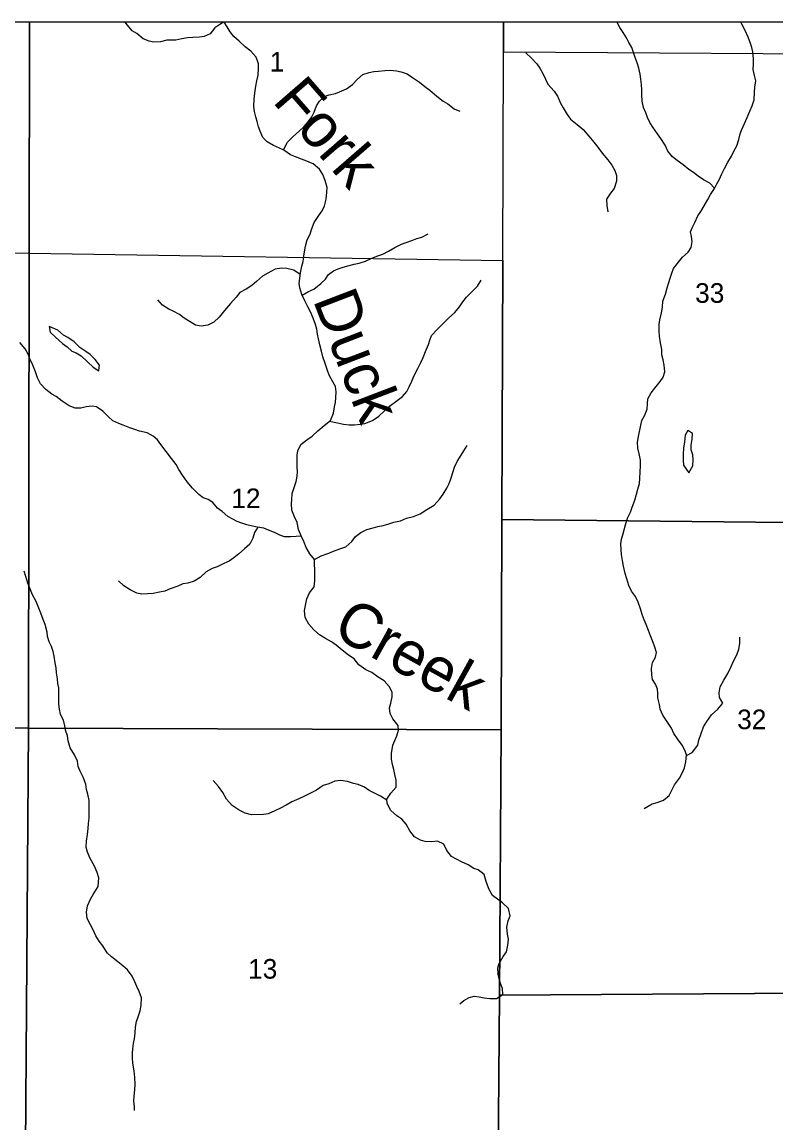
# Model space of a CAD drawing. Extents: x -10 to 158, y 8 to 33.
# Drawn here: x 5.456 to 7.061, y 18.554 to 20.9 of the extents above; entities that cross this region are included whole.
import ezdxf

# ---------------------------------------------------------------- set-up
doc = ezdxf.new("R2010")
doc.units = 0
for name, color, linetype in [('GM_X_Corporation', 7, 'Continuous'), ('GM_X_Minor_Lake', 7, 'Continuous'), ('GM_X_Minor_River', 7, 'Continuous'), ('GM_X_Minor_River_Text', 7, 'Continuous'), ('GM_X_Section_Text', 7, 'Continuous')]:
    doc.layers.add(name, color=color, linetype=linetype)

msp = doc.modelspace()

# ---------------------------------------------------------------- linework, layer by layer
at = {"layer": 'GM_X_Corporation'}
for points in [[(5.4715, 20.9), (4.4126, 20.9), (4.4129, 20.4084), (5.4711, 20.4076)], [(6.4812, 20.9), (5.4715, 20.9), (5.4711, 20.4076), (6.4797, 20.3917), (6.481, 20.8366)], [(7.3671, 20.9), (6.4812, 20.9), (6.481, 20.8366), (7.3663, 20.8309)], [(7.3663, 20.8309), (7.3548, 19.8303), (6.4778, 19.84), (6.4797, 20.3917), (6.481, 20.8366)], [(5.4711, 20.4076), (5.4696, 19.3951), (4.4084, 19.4053), (4.4129, 20.4084)], [(6.4797, 20.3917), (6.4778, 19.84), (6.4758, 19.3913), (5.4696, 19.3951), (5.4711, 20.4076)], [(7.3548, 19.8303), (7.3418, 18.8315), (6.4726, 18.8258), (6.4758, 19.3913), (6.4778, 19.84)], [(5.4696, 19.3951), (5.4623, 18.3997), (4.4097, 18.3961), (4.4084, 19.4053)], [(6.4758, 19.3913), (6.4726, 18.8258), (6.4692, 18.3911), (5.4623, 18.3997), (5.4696, 19.3951)], [(7.3418, 18.8315), (7.332, 17.8222), (6.4651, 17.8343), (6.4692, 18.3911), (6.4726, 18.8258)]]:
    msp.add_lwpolyline(points, close=True, dxfattribs=at)
at = {"layer": 'GM_X_Minor_Lake'}
for points in [[(5.5135, 20.2508), (5.5155, 20.2387), (5.5269, 20.2281), (5.5417, 20.215), (5.5516, 20.2074), (5.5615, 20.1988), (5.571, 20.195), (5.5813, 20.1883), (5.595, 20.1759), (5.6068, 20.1642), (5.6194, 20.1563), (5.62, 20.1636)], [(5.62, 20.1636), (5.6204, 20.1688), (5.6116, 20.1805), (5.6009, 20.1914), (5.5914, 20.1975), (5.5785, 20.2061), (5.5663, 20.2185), (5.5534, 20.2275), (5.5439, 20.2324), (5.5317, 20.2433), (5.5135, 20.2508)], [(6.8772, 20.0273), (6.8737, 20.0297), (6.8681, 20.0194), (6.8663, 20.0054), (6.8641, 19.9921), (6.8634, 19.9788), (6.8635, 19.9659), (6.8643, 19.9557), (6.8754, 19.9395)], [(6.8754, 19.9395), (6.884, 19.9543), (6.8847, 19.9672), (6.8839, 19.9778), (6.8808, 19.988), (6.8807, 19.9979), (6.8825, 20.0108), (6.8832, 20.0233), (6.8772, 20.0273)]]:
    msp.add_lwpolyline(points, dxfattribs=at)
at = {"layer": 'GM_X_Minor_River'}
msp.add_line((5.8869, 20.8992), (5.8882, 20.9), dxfattribs=at)
for points in [[(5.8846, 20.9), (5.8765, 20.8945), (5.8663, 20.8876), (5.8565, 20.875), (5.8437, 20.8688), (5.8335, 20.8676), (5.8191, 20.8672), (5.8078, 20.8663), (5.7957, 20.864), (5.7832, 20.8613), (5.7643, 20.8615), (5.7503, 20.858), (5.7363, 20.8568), (5.7265, 20.859), (5.7136, 20.8642), (5.7002, 20.8755), (5.6903, 20.8815), (5.6804, 20.8936), (5.6751, 20.9)], [(6.1064, 20.1571), (6.1014, 20.1719), (6.096, 20.1863), (6.0936, 20.1984), (6.0901, 20.212), (6.087, 20.2249), (6.0851, 20.2344), (6.0831, 20.2454), (6.0804, 20.2552), (6.0757, 20.2685), (6.07, 20.2821), (6.0642, 20.293), (6.0581, 20.3059), (6.0515, 20.3191), (6.0473, 20.3335), (6.0457, 20.343), (6.0471, 20.3536), (6.0486, 20.3654), (6.0515, 20.3798), (6.0541, 20.3897), (6.0559, 20.4007), (6.057, 20.4102), (6.0595, 20.4223), (6.0632, 20.4356), (6.0692, 20.4478), (6.0721, 20.4577), (6.0781, 20.4725), (6.0878, 20.4874), (6.095, 20.4976), (6.0998, 20.5079), (6.1031, 20.5224), (6.1049, 20.5375), (6.1052, 20.547), (6.1013, 20.5625), (6.0963, 20.575), (6.0894, 20.5864), (6.0757, 20.5976), (6.0624, 20.6033), (6.051, 20.6074), (6.0378, 20.6126), (6.0275, 20.6171), (6.0134, 20.6272), (6.0036, 20.6309), (5.991, 20.6369), (5.9777, 20.6444), (5.9686, 20.6542), (5.9624, 20.6671), (5.959, 20.6769), (5.9566, 20.6879), (5.9535, 20.6977), (5.9508, 20.7095), (5.9492, 20.7201), (5.9502, 20.7356), (5.9517, 20.7482), (5.9534, 20.7634), (5.9556, 20.7748), (5.9582, 20.7869), (5.9592, 20.8017), (5.9595, 20.8112), (5.9545, 20.8248), (5.9431, 20.8376), (5.9309, 20.8474), (5.918, 20.8591), (5.9069, 20.8693), (5.8989, 20.8791), (5.8924, 20.8896), (5.8864, 20.9)], [(6.9304, 20.5458), (6.9203, 20.5568), (6.907, 20.5639), (6.8956, 20.5718), (6.8857, 20.5793), (6.8755, 20.5857), (6.864, 20.5959), (6.8507, 20.6049), (6.8408, 20.6128), (6.8309, 20.6249), (6.8251, 20.6377), (6.816, 20.6517), (6.8087, 20.6619), (6.7991, 20.6759), (6.793, 20.6857), (6.788, 20.6963), (6.7842, 20.7065), (6.7795, 20.7175), (6.7764, 20.7311), (6.7759, 20.7451), (6.7759, 20.755), (6.775, 20.7667), (6.7738, 20.7785), (6.7722, 20.7891), (6.7695, 20.8016), (6.7656, 20.8133), (6.7614, 20.8243), (6.7579, 20.8353), (6.754, 20.8459), (6.7479, 20.8565), (6.7433, 20.8663), (6.7356, 20.878), (6.7288, 20.8882), (6.7234, 20.8992), (6.7229, 20.9)], [(6.874, 20.4097), (6.8808, 20.4196), (6.8826, 20.4325), (6.8814, 20.4432), (6.8794, 20.4526), (6.8835, 20.4625), (6.8887, 20.4728), (6.8951, 20.4869), (6.9011, 20.4964), (6.9085, 20.5082), (6.916, 20.5219), (6.922, 20.5325), (6.9302, 20.5455), (6.9351, 20.555), (6.9407, 20.5653), (6.9452, 20.5748), (6.9515, 20.5877), (6.9586, 20.601), (6.9668, 20.6144), (6.9724, 20.6262), (6.9777, 20.6364), (6.9821, 20.6497), (6.985, 20.6615), (6.9888, 20.671), (6.994, 20.684), (6.9999, 20.6965), (7.0059, 20.7102), (7.0104, 20.7212), (7.0148, 20.7345), (7.0155, 20.7505), (7.0161, 20.7615), (7.0187, 20.7748), (7.0156, 20.7857), (7.0129, 20.7986), (7.0135, 20.8111), (7.0134, 20.8218), (7.0118, 20.8362), (7.0099, 20.846), (7.0064, 20.8566), (7.0018, 20.8679), (6.996, 20.8816), (6.9887, 20.8952), (6.9863, 20.9)], [(6.5289, 20.8342), (6.5404, 20.8229), (6.5518, 20.8112), (6.5583, 20.8014), (6.5648, 20.79), (6.5702, 20.7779), (6.5756, 20.7674), (6.5886, 20.7523), (6.5962, 20.7421), (6.6027, 20.7273), (6.6081, 20.7171), (6.6169, 20.7031), (6.6238, 20.6933), (6.6382, 20.6817), (6.6504, 20.6707), (6.6626, 20.6564), (6.6733, 20.6436), (6.6821, 20.6334), (6.6909, 20.6206), (6.7031, 20.6066), (6.7115, 20.5949), (6.718, 20.5832), (6.7219, 20.5726), (6.7216, 20.5605), (6.7164, 20.5453), (6.7089, 20.5353), (6.7007, 20.5224), (6.7011, 20.5088), (6.7031, 20.4955)], [(6.0121, 20.6277), (6.0213, 20.6439), (6.0337, 20.6569), (6.0461, 20.6672), (6.0562, 20.6772), (6.0649, 20.6875), (6.0731, 20.6981), (6.0776, 20.7076), (6.0824, 20.7213), (6.0888, 20.7316), (6.1001, 20.7412), (6.1099, 20.745), (6.1235, 20.7478), (6.1367, 20.7532), (6.1469, 20.7578), (6.1597, 20.767), (6.1694, 20.7773), (6.1815, 20.788), (6.1951, 20.7922), (6.2049, 20.7942), (6.2147, 20.7954), (6.2283, 20.7966), (6.2404, 20.7974), (6.2533, 20.796), (6.2632, 20.7938), (6.2761, 20.7897), (6.2875, 20.7818), (6.3023, 20.772), (6.3137, 20.7626), (6.3244, 20.7551), (6.3388, 20.7423), (6.3525, 20.7314), (6.3621, 20.7254), (6.3761, 20.7149), (6.3883, 20.71)], [(6.0523, 20.3176), (6.0659, 20.3253), (6.0772, 20.3307), (6.0922, 20.3425), (6.102, 20.3521), (6.1084, 20.3616), (6.1186, 20.37), (6.1291, 20.3739), (6.1393, 20.3777), (6.1522, 20.3812), (6.1631, 20.3836), (6.1733, 20.3859), (6.1869, 20.3901), (6.199, 20.3963), (6.2111, 20.4009), (6.2243, 20.4052), (6.2363, 20.4117), (6.2495, 20.4194), (6.2635, 20.4263), (6.2737, 20.4302), (6.2861, 20.4344), (6.2967, 20.4383), (6.3069, 20.4414), (6.3205, 20.4483)], [(6.7808, 19.2238), (6.7979, 19.2336), (6.8085, 19.2367), (6.822, 19.2413), (6.8337, 19.2516), (6.8389, 19.2611), (6.8449, 19.2741), (6.8562, 19.2882), (6.8625, 19.3007), (6.8666, 19.3102), (6.8692, 19.3235), (6.8709, 19.3383), (6.8671, 19.3482), (6.8617, 19.3587), (6.8518, 19.3719), (6.8441, 19.3833), (6.8388, 19.395), (6.83, 19.4078), (6.8204, 19.4226), (6.815, 19.4358), (6.813, 19.4453), (6.8099, 19.4593), (6.8099, 19.4688), (6.8087, 19.4782), (6.8044, 19.4885), (6.7987, 19.4987), (6.7967, 19.5089), (6.7962, 19.5218), (6.7984, 19.5347), (6.8044, 19.5461), (6.8066, 19.556), (6.8035, 19.5677), (6.7996, 19.5779), (6.7942, 19.5915), (6.7896, 19.6033), (6.7846, 19.6161), (6.7807, 19.626), (6.7765, 19.6373), (6.773, 19.6491), (6.768, 19.6638), (6.7619, 19.6759), (6.7534, 19.6872), (6.7481, 19.699), (6.7438, 19.713), (6.7399, 19.7247), (6.7364, 19.7402), (6.7345, 19.752), (6.7321, 19.7648), (6.7316, 19.7755), (6.7312, 19.7876), (6.7322, 19.7975), (6.7352, 19.8073), (6.7382, 19.818), (6.7411, 19.8282), (6.7448, 19.8423), (6.7515, 19.8556), (6.7548, 19.8663), (6.7604, 19.8811), (6.7641, 19.894), (6.7674, 19.9046), (6.7708, 19.9164), (6.7714, 19.927), (6.7721, 19.9411), (6.7731, 19.9544), (6.7731, 19.9661), (6.7707, 19.9767), (6.7668, 19.9919), (6.7664, 20.0044), (6.7682, 20.0169), (6.7733, 20.0405), (6.7759, 20.0507), (6.7815, 20.0606), (6.7871, 20.0747), (6.7877, 20.0861), (6.7884, 20.0967), (6.7955, 20.1096), (6.8034, 20.1199), (6.8147, 20.1336), (6.821, 20.1432), (6.8244, 20.1546), (6.8235, 20.1686), (6.8208, 20.1803), (6.8184, 20.1909), (6.818, 20.2023), (6.8156, 20.2159), (6.8136, 20.2303), (6.8128, 20.2417), (6.8123, 20.2554), (6.8141, 20.2656), (6.8178, 20.28), (6.8196, 20.2922), (6.8207, 20.3047), (6.8258, 20.3203), (6.8299, 20.3332), (6.8332, 20.3446), (6.8362, 20.3541), (6.8395, 20.3644), (6.8432, 20.3746), (6.8534, 20.388), (6.862, 20.3987), (6.874, 20.4097)], [(6.0482, 20.362), (6.0341, 20.371), (6.0194, 20.3747), (6.008, 20.3753), (5.9948, 20.3734), (5.9793, 20.3649), (5.9676, 20.358), (5.9548, 20.3469), (5.9451, 20.3385), (5.933, 20.3309), (5.9194, 20.3236), (5.9119, 20.3137), (5.8999, 20.3003), (5.8868, 20.2854), (5.8755, 20.2713), (5.8642, 20.2603), (5.851, 20.2541), (5.8374, 20.2521), (5.8249, 20.2536), (5.8139, 20.2607), (5.8006, 20.269), (5.7907, 20.2765), (5.7774, 20.284), (5.7679, 20.2877), (5.755, 20.2964), (5.7451, 20.308)], [(6.1103, 20.0493), (6.1273, 20.0458), (6.1405, 20.0432), (6.1526, 20.0418), (6.1636, 20.0415), (6.1757, 20.0431), (6.1855, 20.0446), (6.2022, 20.0508), (6.2157, 20.06), (6.2274, 20.0715), (6.2383, 20.081), (6.2518, 20.0913), (6.2661, 20.102), (6.2751, 20.1127), (6.28, 20.1222), (6.2856, 20.1344), (6.29, 20.1451), (6.2983, 20.1614), (6.305, 20.174), (6.3098, 20.185), (6.315, 20.1979), (6.321, 20.2124), (6.324, 20.2219), (6.328, 20.2318), (6.3397, 20.2447), (6.3521, 20.257), (6.3637, 20.2688), (6.3773, 20.2806), (6.387, 20.2928), (6.3945, 20.3035), (6.402, 20.3138), (6.4122, 20.3237), (6.4257, 20.3371), (6.4332, 20.35)], [(6.0506, 19.8043), (6.0283, 19.8028), (6.0147, 19.8031), (6.0048, 19.8064), (5.993, 19.8117), (5.9805, 19.8169), (5.9703, 19.8214), (5.9562, 19.8236), (5.9464, 19.8254), (5.9343, 19.8284), (5.9236, 19.8321), (5.9141, 19.8351), (5.9047, 19.8403), (5.8936, 19.8459), (5.8815, 19.8565), (5.8719, 19.8636), (5.862, 19.8757), (5.8521, 19.8821), (5.8415, 19.8858), (5.832, 19.8929), (5.8187, 19.9065), (5.8076, 19.9197), (5.7973, 19.9341), (5.7896, 19.9465), (5.7839, 19.9571), (5.7736, 19.9699), (5.7625, 19.9843), (5.7514, 19.9994), (5.7441, 20.0092), (5.7346, 20.0175), (5.7221, 20.0246), (5.7058, 20.0283), (5.6959, 20.0316), (5.6853, 20.035), (5.6713, 20.041), (5.6618, 20.0443), (5.6492, 20.0503), (5.6397, 20.0586), (5.6275, 20.0703), (5.6142, 20.0796), (5.6047, 20.0815), (5.5923, 20.0799), (5.5809, 20.0768), (5.5688, 20.0767), (5.5559, 20.0819), (5.5411, 20.0921), (5.5282, 20.1019), (5.5187, 20.1067), (5.5061, 20.1169), (5.4947, 20.1289), (5.4885, 20.1418), (5.4839, 20.1547), (5.4785, 20.1687), (5.4723, 20.1819), (5.4685, 20.1921), (5.462, 20.2038), (5.4509, 20.217)], [(6.4441, 19.0684), (6.4398, 19.0833), (6.4272, 19.0931), (6.4177, 19.0957), (6.4056, 19.1036), (6.3912, 19.1103), (6.3809, 19.1156), (6.3703, 19.1212), (6.3603, 19.134), (6.3542, 19.1476), (6.3401, 19.1544), (6.3284, 19.1524), (6.3144, 19.1531), (6.3042, 19.1564), (6.2916, 19.1635), (6.2817, 19.176), (6.2737, 19.1904), (6.2645, 19.2013), (6.2538, 19.2084), (6.2409, 19.2197), (6.2332, 19.2341), (6.2324, 19.2436), (6.241, 19.2565), (6.2527, 19.2695), (6.2526, 19.2843), (6.2498, 19.296), (6.2471, 19.3066), (6.2444, 19.3176), (6.2424, 19.329), (6.2423, 19.3411), (6.2456, 19.3586), (6.2493, 19.3685), (6.2538, 19.3783), (6.2575, 19.3905), (6.257, 19.4004), (6.2452, 19.4147), (6.2395, 19.4264), (6.2382, 19.4385), (6.2408, 19.4484), (6.2441, 19.4621), (6.2437, 19.472), (6.2372, 19.4837), (6.2265, 19.4957), (6.2143, 19.504), (6.2006, 19.5134), (6.1877, 19.519), (6.1729, 19.5303), (6.1626, 19.5427), (6.1512, 19.5506), (6.1371, 19.5615), (6.1245, 19.5721), (6.1146, 19.5792), (6.1017, 19.586), (6.0892, 19.5938), (6.077, 19.6048), (6.0663, 19.6168), (6.0583, 19.6308), (6.0574, 19.6456), (6.0592, 19.6566), (6.0618, 19.6706), (6.0681, 19.6836), (6.0775, 19.6965), (6.0789, 19.7091), (6.0792, 19.7208), (6.0791, 19.7322), (6.0786, 19.7447), (6.0786, 19.7542), (6.0683, 19.7663), (6.061, 19.7799), (6.056, 19.7927), (6.0502, 19.8052), (6.0445, 19.8185), (6.0417, 19.8332), (6.0359, 19.8457), (6.0305, 19.8597), (6.0297, 19.873), (6.03, 19.8825), (6.0307, 19.8954), (6.0344, 19.906), (6.0396, 19.9204), (6.0418, 19.9318), (6.0425, 19.9421), (6.0416, 19.9516), (6.0415, 19.9641), (6.0418, 19.9766), (6.0433, 19.9861), (6.0496, 19.9994), (6.0624, 20.0097), (6.0737, 20.0174), (6.0857, 20.0288), (6.0993, 20.0403), (6.1125, 20.051), (6.1188, 20.0666), (6.121, 20.0795), (6.1232, 20.0894), (6.1242, 20.1), (6.1245, 20.1121), (6.1229, 20.1231), (6.1176, 20.1329), (6.1099, 20.1473), (6.1064, 20.1571)], [(6.0785, 19.7543), (6.0925, 19.7623), (6.1091, 19.7677), (6.119, 19.7719), (6.1325, 19.7773), (6.1454, 19.7816), (6.1578, 19.7926), (6.166, 19.8033), (6.177, 19.8117), (6.1902, 19.8186), (6.2034, 19.8221), (6.2136, 19.8248), (6.2245, 19.8272), (6.2344, 19.8299), (6.2476, 19.8338), (6.2616, 19.8369), (6.2744, 19.8423), (6.2895, 19.8462), (6.3038, 19.852), (6.3174, 19.8608), (6.3332, 19.87), (6.3456, 19.8837), (6.3527, 19.8936), (6.3606, 19.9066), (6.3651, 19.9165), (6.3695, 19.9283), (6.374, 19.9419), (6.3766, 19.9514), (6.3822, 19.9632), (6.3908, 19.9766), (6.3964, 19.9861), (6.4035, 19.9975)], [(5.9576, 19.8234), (5.951, 19.8122), (5.9473, 19.8), (5.941, 19.7874), (5.9297, 19.7775), (5.9173, 19.7664), (5.9064, 19.758), (5.8966, 19.7511), (5.8853, 19.7461), (5.8713, 19.7388), (5.8607, 19.7353), (5.8475, 19.7284), (5.8347, 19.7162), (5.8219, 19.7082), (5.8087, 19.7039), (5.7978, 19.7023), (5.7872, 19.6977), (5.7713, 19.6919), (5.7596, 19.6869), (5.7483, 19.6849), (5.7347, 19.6818), (5.723, 19.6814), (5.7109, 19.6805), (5.7003, 19.6824), (5.6862, 19.6895), (5.6725, 19.6985), (5.6607, 19.7087)], [(5.618, 19.0575), (5.6194, 19.0762), (5.6159, 19.0875), (5.6101, 19.1008), (5.6009, 19.117), (5.5951, 19.131), (5.592, 19.1412), (5.5931, 19.1541), (5.5949, 19.1685), (5.5963, 19.1811), (5.5974, 19.1917), (5.5984, 19.2031), (5.5983, 19.2167), (5.5986, 19.227), (5.5985, 19.241), (5.5954, 19.2546), (5.5931, 19.2645), (5.5911, 19.2755), (5.5861, 19.2902), (5.5792, 19.3035), (5.5749, 19.3133), (5.5737, 19.3243), (5.5672, 19.3383), (5.5584, 19.3534), (5.5537, 19.3678), (5.5521, 19.3788), (5.5483, 19.3909), (5.5467, 19.4003), (5.544, 19.4117), (5.5374, 19.4242), (5.5355, 19.4355), (5.5339, 19.4461), (5.5336, 19.481), (5.5321, 19.4905), (5.5312, 19.5), (5.5293, 19.5132), (5.528, 19.5239), (5.5261, 19.5341), (5.5241, 19.5485), (5.5221, 19.5587), (5.5186, 19.5689), (5.5133, 19.5788), (5.5098, 19.5901), (5.5093, 19.5996), (5.5047, 19.6162), (5.5008, 19.6268), (5.4954, 19.6401), (5.4912, 19.6507), (5.4854, 19.665), (5.4778, 19.679), (5.4739, 19.69), (5.4677, 19.704), (5.4639, 19.718), (5.46, 19.7294)], [(6.8708, 19.3369), (6.883, 19.3429), (6.8946, 19.3586), (6.8972, 19.3696), (6.9017, 19.3836), (6.9072, 19.3981), (6.914, 19.4091), (6.9241, 19.4236), (6.9372, 19.4355), (6.9485, 19.448), (6.9409, 19.4605), (6.94, 19.47), (6.9426, 19.4833), (6.9501, 19.497), (6.9587, 19.5114), (6.9657, 19.5263), (6.971, 19.5377), (6.9781, 19.5514), (6.9825, 19.5636), (6.9843, 19.5757), (6.9842, 19.589)], [(6.2326, 19.2413), (6.2191, 19.2499), (6.2051, 19.2574), (6.1952, 19.2623), (6.1849, 19.269), (6.1716, 19.2747), (6.1618, 19.2772), (6.1489, 19.2813), (6.1345, 19.2835), (6.122, 19.2823), (6.1092, 19.2765), (6.0967, 19.273), (6.0824, 19.2631), (6.0696, 19.2562), (6.0586, 19.2508), (6.0451, 19.2446), (6.0304, 19.2381), (6.0183, 19.2312), (6.0059, 19.2243), (5.9938, 19.2185), (5.9798, 19.2124), (5.9696, 19.2108), (5.9443, 19.2106), (5.931, 19.2136), (5.9177, 19.2199), (5.9033, 19.2301), (5.8907, 19.2436), (5.883, 19.2576), (5.8742, 19.2705), (5.8624, 19.2833)], [(5.6948, 18.5802), (5.6949, 18.5881), (5.6935, 18.601), (5.6942, 18.6109), (5.6959, 18.6242), (5.6965, 18.6363), (5.6956, 18.6507), (5.6942, 18.6648), (5.6917, 18.6807), (5.6908, 18.6921), (5.6911, 18.7023), (5.6917, 18.7118), (5.6931, 18.7229), (5.6949, 18.7327), (5.6962, 18.7453), (5.6972, 18.7575), (5.6997, 18.77), (5.7037, 18.7822), (5.7073, 18.7925), (5.7091, 18.8047), (5.71, 18.8199), (5.7053, 18.8339), (5.7002, 18.8444), (5.6959, 18.8543), (5.6901, 18.8663), (5.68, 18.8799), (5.6704, 18.8885), (5.6593, 18.8967), (5.6463, 18.9075), (5.6367, 18.9161), (5.6278, 18.9308), (5.6197, 18.941), (5.613, 18.9527), (5.6076, 18.9636), (5.6017, 18.9761), (5.5944, 18.9893), (5.5927, 19.0025), (5.5948, 19.0166), (5.6014, 19.0304), (5.607, 19.0403), (5.618, 19.0575)], [(6.3878, 18.8072), (6.3964, 18.8147), (6.4081, 18.821), (6.4183, 18.8241), (6.4293, 18.8224), (6.44, 18.8199), (6.4518, 18.8185), (6.4662, 18.8191), (6.4794, 18.8272), (6.4788, 18.8401), (6.4749, 18.8507), (6.4717, 18.8609), (6.4693, 18.8707), (6.4691, 18.884), (6.472, 18.8936), (6.4806, 18.9085), (6.4873, 18.9184), (6.4905, 18.9325), (6.4915, 18.9451), (6.4898, 18.9561), (6.4881, 18.9705), (6.491, 18.9842), (6.495, 18.9949), (6.4917, 19.0108), (6.4787, 19.0228), (6.4683, 19.0302), (6.4576, 19.0384), (6.4498, 19.0524), (6.4441, 19.0684)]]:
    msp.add_lwpolyline(points, dxfattribs=at)

# ---------------------------------------------------------------- texts
at = {"layer": 'GM_X_Minor_River_Text'}
for s, rotation, p in [('Fork', 311.0104, (5.9869, 20.7306)), ('Duck', 291.0096, (6.0744, 20.308)), ('Creek', 331.0098, (6.1133, 19.594))]:
    msp.add_text(s, height=0.09469, rotation=rotation, dxfattribs=at).set_placement(p)
at = {"layer": 'GM_X_Section_Text'}
for s, height, p in [('1', 0.0419, (5.9833, 20.7944)), ('33', 0.04186, (6.8891, 20.3015)), ('12', 0.04186, (5.9012, 19.8639)), ('32', 0.04186, (6.9787, 19.3928)), ('13', 0.04186, (5.937, 18.8611))]:
    msp.add_text(s, height=height, rotation=0, dxfattribs=at).set_placement(p)

doc.saveas('drawing.dxf')
